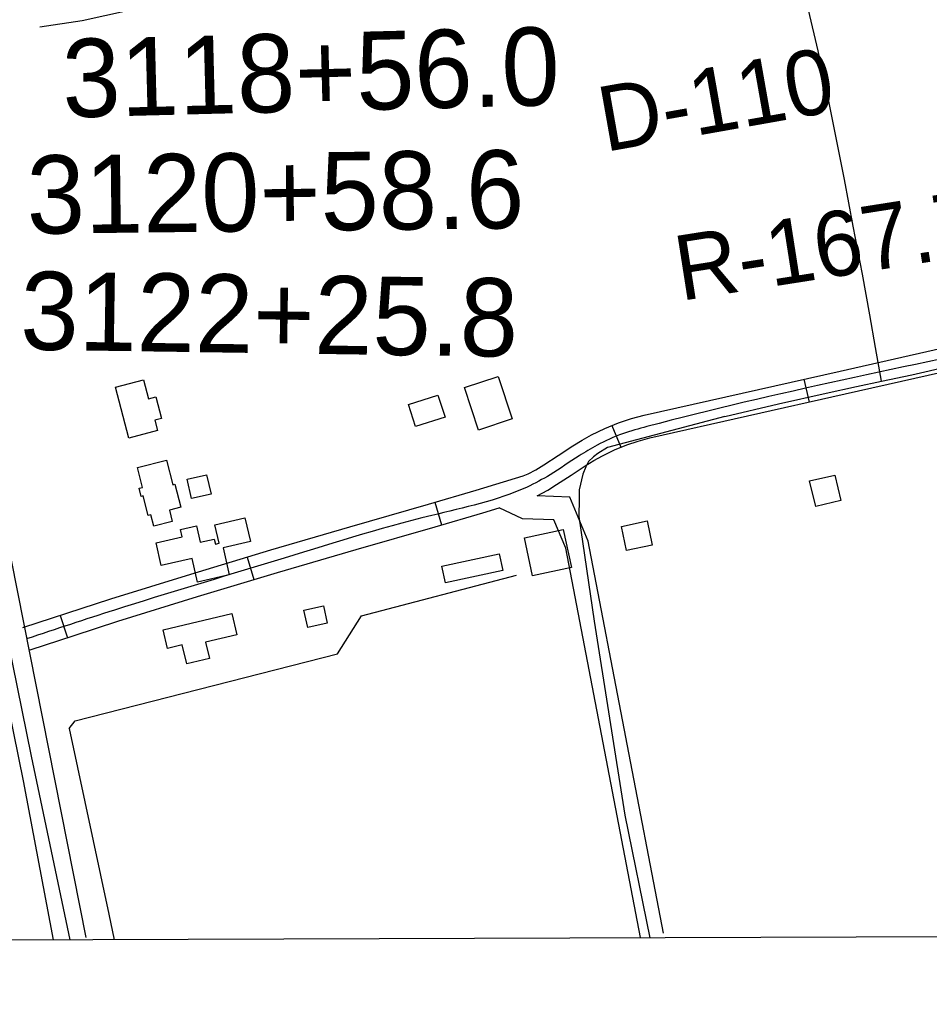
# Model space of a CAD drawing. Extents: x 3392644 to 3430565, y 576657 to 602123.
# Drawn here: x 3415220 to 3416383, y 582044 to 583288 of the extents above; entities that cross this region are included whole.
import ezdxf

# ---------------------------------------------------------------- set-up
doc = ezdxf.new("R2010")
doc.units = 0
for name, color, linetype in [('V-BLDG-OTLN', 7, 'Continuous'), ('V-DTCH-CNTR', 7, 'Continuous'), ('V-GRID-FRAM', 7, 'Continuous'), ('V-LEVE-TOET', 7, 'Continuous'), ('V-RIVR-RANG-IDEN', 7, 'Continuous'), ('V-ROAD-CNTR', 7, 'Continuous'), ('V-SURV-IDEN', 7, 'Continuous'), ('V-TOPO-SHOR', 7, 'Continuous')]:
    doc.layers.add(name, color=color, linetype=linetype)

msp = doc.modelspace()

# ---------------------------------------------------------------- linework, layer by layer
at = {"layer": 'V-BLDG-OTLN'}
for points in [[(3415789.1, 582817.3), (3415832, 582831.5), (3415850.1, 582777.1), (3415807.2, 582762.9)], [(3415360.2, 582752.6), (3415343, 582817.6), (3415378.8, 582827), (3415385.2, 582802.7), (3415394.7, 582805.2), (3415401.9, 582777.8), (3415393.2, 582775.5), (3415396.8, 582762.3)], [(3415755.2, 582807.7), (3415764.3, 582779.3), (3415726.7, 582767.3), (3415717.6, 582795.7)], [(3415385, 582653.8), (3415378.6, 582678.7), (3415376, 582678), (3415373.3, 582688.5), (3415377.6, 582689.6), (3415371.1, 582715.2), (3415408.1, 582724.6), (3415416.2, 582692.9), (3415419, 582693.6), (3415426.4, 582664.4), (3415412, 582660.7), (3415415.7, 582646.3), (3415391.9, 582640.3), (3415388.2, 582654.6)], [(3415434.8, 582700.2), (3415459.6, 582705.9), (3415465.3, 582681.2), (3415440.4, 582675.5)], [(3416230, 582697.9), (3416262.2, 582705.4), (3416269.9, 582672.8), (3416238.2, 582665.3)], [(3415447.9, 582568.6), (3415440.9, 582599), (3415401.4, 582590), (3415394.9, 582618.8), (3415428.2, 582626.4), (3415426, 582636), (3415446.6, 582640.7), (3415451.4, 582619.6), (3415469.3, 582623.6), (3415470.8, 582617.3), (3415475.5, 582618.4), (3415470.1, 582641.8), (3415508.6, 582650.6), (3415515.5, 582620.5), (3415480.6, 582612.5), (3415488.5, 582577.9)], [(3415989.6, 582639.9), (3416022.7, 582646.8), (3416029.1, 582615.9), (3415996, 582609.1)], [(3415865.6, 582625.3), (3415915.3, 582635.9), (3415925.7, 582587.5), (3415875.9, 582576.8)], [(3415760.3, 582589), (3415833.5, 582604.6), (3415838.1, 582583.3), (3415764.9, 582567.6)], [(3415583.9, 582532.8), (3415608.8, 582538.5), (3415613.8, 582516.2), (3415589, 582510.6)], [(3415404, 582507.7), (3415491.7, 582528.6), (3415498.2, 582501.3), (3415458.3, 582491.8), (3415463.2, 582471.2), (3415434.1, 582464.3), (3415428.3, 582488.5), (3415409.6, 582484)]]:
    msp.add_lwpolyline(points, close=True, dxfattribs=at)
at = {"layer": 'V-DTCH-CNTR'}
for points in [[(3416322.1, 582825.5), (3416314.5, 582868.6), (3416306.9, 582910.1), (3416297.6, 582962.1), (3416285.9, 583023.5), (3416274.6, 583083.1), (3416265, 583131.9), (3416254, 583187.5), (3416241, 583247.5), (3416228.7, 583299.6), (3416217, 583351.9), (3416206.4, 583401.7), (3416197.8, 583440.4), (3416187.9, 583481.9)], [(3416121.6, 582780.1), (3416190.2, 582796.4), (3416251.5, 582810.1), (3416289.9, 582818.7), (3416322.1, 582825.5), (3416360.9, 582833.4), (3416406.9, 582844)], [(3416121.6, 582780.1), (3415971.9, 582740.8), (3415959.4, 582732.9), (3415953.9, 582728.9)], [(3415953.9, 582728.9), (3415947.6, 582722.8), (3415944, 582716), (3415940.4, 582706.5), (3415935.8, 582686.7), (3415935.6, 582675), (3415935.1, 582652.4), (3415955, 582518.8), (3415993.8, 582270.9), (3416026, 582114.3)], [(3415284.1, 582381.6), (3415291.5, 582391.6), (3415626.9, 582477.2), (3415657.5, 582525.4), (3415855.6, 582577.5)], [(3415284.1, 582381.6), (3415334.8, 582144.3), (3415341.5, 582111.8)]]:
    msp.add_lwpolyline(points, dxfattribs=at)
at = {"layer": 'V-GRID-FRAM'}
msp.add_lwpolyline([(3396720.3, 600227.7), (3428325.7, 600342.6), (3428399.7, 582159.3), (3396778.5, 582044.3), (3396720.3, 600227.7)], dxfattribs=at)
at = {"layer": 'V-LEVE-TOET'}
msp.add_lwpolyline([(3415186.6, 583312.7), (3415185.9, 583281), (3415181.3, 583256.3), (3415177.5, 583239.9), (3415127.5, 583086.7), (3415107.6, 582990.7), (3415105.2, 582972.1), (3415106.8, 582952.1), (3415110.6, 582933.5), (3415112.2, 582911.4), (3415122.7, 582853.3), (3415142, 582722.1), (3415168.9, 582590), (3415225.2, 582314.7), (3415263.6, 582111.5)], dxfattribs=at)
at = {"layer": 'V-ROAD-CNTR'}
for p, q in [((3416222.9, 582828), (3416229.4, 582798.7)), ((3415977.6, 582768.9), (3415988.9, 582741)), ((3415751.4, 582670.7), (3415759.8, 582641.9)), ((3415511.3, 582600.7), (3415519.9, 582572)), ((3415272.2, 582526.2), (3415281.6, 582497.7))]:
    msp.add_line(p, q, dxfattribs=at)
for points in [[(3415224.7, 582510.5), (3415280.8, 582529.1), (3415337.2, 582547.2), (3415439.3, 582579), (3415541.8, 582609.9), (3415642.5, 582639.2), (3415743.1, 582668.3), (3415804, 582686), (3415864.1, 582704.3), (3415870.4, 582706.8), (3415880.3, 582712.2), (3415890.5, 582718.6), (3415908.8, 582730.6), (3415927.6, 582742.8), (3415939.4, 582749.9), (3415951.5, 582756.7), (3415968.4, 582765.1), (3415986.1, 582772.3), (3416002.4, 582777.7), (3416018.7, 582782), (3416269, 582838.3), (3416518.8, 582894.8)], [(3415882, 582678.9), (3415895.4, 582686.3), (3415906.7, 582693.3), (3415925.3, 582705.5), (3415943.5, 582717.4), (3415954.5, 582724), (3415965.5, 582730.2), (3415980.7, 582737.8), (3415996.4, 582744.1), (3416010.9, 582748.9), (3416025.9, 582752.9), (3416275.6, 582809.1), (3416525.5, 582865.6)], [(3415161.6, 582837.9), (3415305.2, 582114.8)], [(3416043.6, 582120.3), (3415947.3, 582620.9), (3415923.6, 582677.3), (3415882, 582678.9)], [(3415234.2, 582482), (3415290.1, 582500.6), (3415346.2, 582518.6), (3415448.1, 582550.4), (3415550.3, 582581.1), (3415650.8, 582610.4), (3415751.5, 582639.4), (3415812.5, 582657.2), (3415833.6, 582663.7)], [(3416014.2, 582114.6), (3415918.5, 582612.2), (3415903.3, 582648.1), (3415863.2, 582649.6), (3415833.6, 582663.7)]]:
    msp.add_lwpolyline(points, dxfattribs=at)
msp.add_spline([(3421232.4, 582887.9), (3421226.8, 582910.8), (3421215.7, 582930.4), (3421200.2, 582942.9), (3421174.4, 582956.8), (3421159.1, 582981.5), (3421147.2, 583002.4), (3421122.9, 583125.1), (3421094.9, 583258.2), (3421077.8, 583381.7), (3421082, 583407.2), (3421105.6, 583426.7), (3421137.1, 583441.4), (3421206.3, 583453), (3421229.8, 583469.9), (3421247.6, 583495.7), (3421239.1, 583527.5), (3421199.6, 583708.7), (3421181.6, 583814.6), (3421181.8, 583864.6), (3421191.4, 583901.5), (3421196.3, 583950.5), (3421188, 583966.3), (3421176.7, 583972.1), (3421147, 583966.2), (3421102.1, 583941.1), (3420981.8, 583903.6), (3420673.7, 583827.4), (3420466.8, 583780.7), (3420124, 583703.4), (3419499, 583561.7), (3418727.4, 583381.8), (3418004.7, 583219.7), (3417274.1, 583053.5), (3416522.2, 582880.2), (3416022.3, 582767.4), (3415991.2, 582758.2), (3415958.5, 582743.5), (3415935.6, 582730.1), (3415898.6, 582705.9), (3415869, 582690.1), (3415747.3, 582653.8), (3415546, 582595.5), (3415341.7, 582532.9), (3415229.5, 582496.2)], degree=3, dxfattribs=at)
at = {"layer": 'V-TOPO-SHOR'}
for points in [[(3415246.6, 583278.3), (3415300.7, 583286.1), (3415532.4, 583337.9), (3415707.4, 583382.7), (3415894.5, 583424.6), (3416158.6, 583487.4), (3416273.1, 583516.4), (3416315.7, 583526.2)], [(3415285.2, 582111.6), (3415235.6, 582346.1), (3415182.3, 582608.6), (3415146.5, 582791.5), (3415131.8, 582870.3), (3415131.4, 582884.7), (3415133.2, 582937.2)]]:
    msp.add_lwpolyline(points, dxfattribs=at)

# ---------------------------------------------------------------- texts
at = {"layer": 'V-RIVR-RANG-IDEN'}
for s, rotation, p in [('D-110', 10.0703, (3415968.7, 583118.1)), ('R-167.7', 8.9213, (3416065.3, 582927.8))]:
    msp.add_text(s, height=83, rotation=rotation, dxfattribs=at).set_placement(p)
at = {"layer": 'V-SURV-IDEN'}
for s, rotation, p in [('3118+56.0', 1.459, (3415276.2, 583162.1)), ('3120+58.6', 0.6554, (3415230.1, 583013.6)), ('3122+25.8', 359.1627, (3415221.1, 582865.8))]:
    msp.add_text(s, height=100, rotation=rotation, dxfattribs=at).set_placement(p)

doc.saveas('drawing.dxf')
